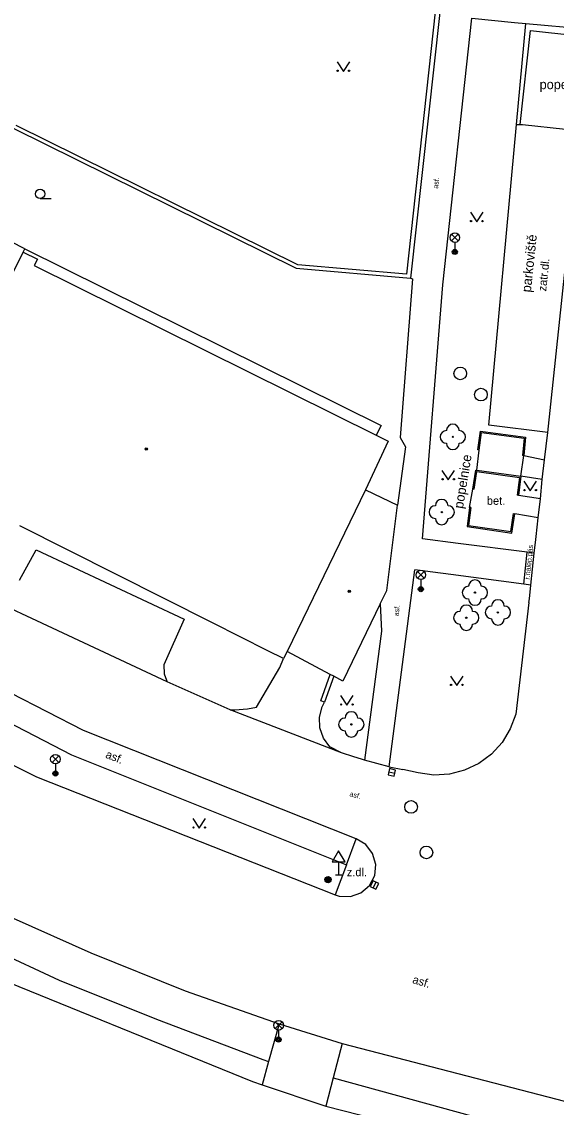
# Model space of a CAD drawing. Extents: x -595546 to -593986, y -1160845 to -1159202.
# Drawn here: x -594544.6 to -594502.4, y -1160443.6 to -1160358.1 of the extents above; entities that cross this region are included whole.
import ezdxf

# ---------------------------------------------------------------- set-up
doc = ezdxf.new("R2010")
doc.units = 0
for name, color, linetype in [('Level 22', 7, 'Continuous'), ('Level 25', 7, 'Continuous'), ('Level 27', 7, 'Continuous'), ('Level 33', 7, 'Continuous'), ('Level 34', 7, 'Continuous'), ('Level 36', 7, 'Continuous'), ('Level 39', 7, 'Continuous'), ('Specificka linie pasportu komunikaci', 7, 'Continuous'), ('TM - budovy zdene_ betonove - VP', 7, 'Continuous'), ('TM - chodniky - VP', 7, 'Continuous'), ('TM - komunikace - VP', 7, 'Continuous'), ('TM - plot drateny_ kovovy - VP', 7, 'Continuous'), ('TM - podezdivka plotu - VP', 7, 'Continuous'), ('TM - popis povrchu', 7, 'Continuous'), ('TM - poznamka', 7, 'Continuous'), ('TM - rozhrani mezi zpev. plochami mezi sebou - VP', 7, 'Continuous'), ('TM - rozhrani ploch obecne - VP', 7, 'Continuous')]:
    doc.layers.add(name, color=color, linetype=linetype)

msp = doc.modelspace()

# ---------------------------------------------------------------- linework, layer by layer
at = {"layer": 'Level 22'}
for centre in [(-594510.57, -1160390.78), (-594511.44, -1160396.7), (-594508.83, -1160403.04), (-594507.02, -1160404.6), (-594509.51, -1160405.02), (-594518.57, -1160413.42)]:
    msp.add_circle(centre, 0.05, dxfattribs=at)
for centre, start, end in [((-594511.07, -1160390.78), 90, 270), ((-594510.57, -1160390.28), 0, 180), ((-594510.07, -1160390.78), 270, 90), ((-594510.57, -1160391.28), 180, 0), ((-594511.94, -1160396.7), 90, 270), ((-594511.44, -1160396.2), 0, 180), ((-594510.94, -1160396.7), 270, 90), ((-594511.44, -1160397.2), 180, 0), ((-594508.83, -1160402.54), 0, 180), ((-594509.33, -1160403.04), 90, 270), ((-594508.33, -1160403.04), 270, 90), ((-594508.83, -1160403.54), 180, 0), ((-594507.02, -1160404.1), 0, 180), ((-594510.01, -1160405.02), 90, 270), ((-594509.51, -1160404.52), 0, 180), ((-594509.01, -1160405.02), 270, 90), ((-594507.52, -1160404.6), 90, 270), ((-594506.52, -1160404.6), 270, 90), ((-594509.51, -1160405.52), 180, 0), ((-594507.02, -1160405.1), 180, 0), ((-594518.57, -1160412.92), 0, 180), ((-594519.07, -1160413.42), 90, 270), ((-594518.07, -1160413.42), 270, 90), ((-594518.57, -1160413.92), 180, 0)]:
    msp.add_arc(centre, 0.5, start, end, dxfattribs=at)
at = {"layer": 'Level 25'}
for radius in [0.25, 0.2, 0.15, 0.1, 0.05]:
    msp.add_circle((-594520.41, -1160425.64), radius, dxfattribs=at)
at = {"layer": 'Level 27'}
for p, q in [((-594515.624, -1160417.144), (-594515.136, -1160417.256)), ((-594516.854, -1160426.283), (-594516.626, -1160425.837))]:
    msp.add_line(p, q, dxfattribs=at)
for points in [[(-594515.679, -1160417.388), (-594515.192, -1160417.499), (-594515.081, -1160417.012), (-594515.568, -1160416.901)], [(-594516.631, -1160426.396), (-594516.404, -1160425.951), (-594516.849, -1160425.724), (-594517.076, -1160426.169)]]:
    msp.add_lwpolyline(points, close=True, dxfattribs=at)
for centre in [(-594509.99, -1160385.79), (-594508.36, -1160387.45), (-594513.86, -1160419.91), (-594512.65, -1160423.5)]:
    msp.add_circle(centre, 0.5, dxfattribs=at)
at = {"layer": 'Level 33'}
for p, q in [((-594510.675, -1160375.36), (-594510.145, -1160374.83)), ((-594510.675, -1160374.83), (-594510.145, -1160375.36)), ((-594510.41, -1160375.47), (-594510.41, -1160376.22)), ((-594513.355, -1160401.91), (-594512.825, -1160401.38)), ((-594513.355, -1160401.38), (-594512.825, -1160401.91)), ((-594513.09, -1160402.02), (-594513.09, -1160402.77)), ((-594542.165, -1160416.42), (-594541.635, -1160415.89)), ((-594542.165, -1160415.89), (-594541.635, -1160416.42)), ((-594541.9, -1160416.53), (-594541.9, -1160417.28)), ((-594524.565, -1160437.37), (-594524.035, -1160436.84)), ((-594524.565, -1160436.84), (-594524.035, -1160437.37)), ((-594524.3, -1160437.48), (-594524.3, -1160438.23))]:
    msp.add_line(p, q, dxfattribs=at)
for centre, radius in [((-594510.41, -1160375.095), 0.375), ((-594510.41, -1160376.22), 0.2), ((-594510.41, -1160376.22), 0.145), ((-594510.41, -1160376.22), 0.0876), ((-594513.09, -1160401.645), 0.375), ((-594513.09, -1160402.77), 0.2), ((-594513.09, -1160402.77), 0.145), ((-594513.09, -1160402.77), 0.0876), ((-594541.9, -1160416.155), 0.375), ((-594541.9, -1160417.28), 0.2), ((-594541.9, -1160417.28), 0.145), ((-594541.9, -1160417.28), 0.0876), ((-594524.3, -1160437.105), 0.375), ((-594524.3, -1160438.23), 0.2), ((-594524.3, -1160438.23), 0.145), ((-594524.3, -1160438.23), 0.0876)]:
    msp.add_circle(centre, radius, dxfattribs=at)
at = {"layer": 'Level 34'}
for p, q in [((-594519.57, -1160424.242), (-594519.57, -1160425.26)), ((-594519.82, -1160425.26), (-594519.32, -1160425.26))]:
    msp.add_line(p, q, dxfattribs=at)
msp.add_lwpolyline([(-594520.07, -1160424.242), (-594519.07, -1160424.242), (-594519.57, -1160423.376)], close=True, dxfattribs=at)
at = {"layer": 'Level 36'}
msp.add_line((-594543.1, -1160372.025), (-594542.225, -1160372.025), dxfattribs=at)
for points in [[(-594519.7, -1160361.26), (-594519.2, -1160362.01), (-594518.7, -1160361.26)], [(-594509.18, -1160373.09), (-594508.68, -1160373.84), (-594508.18, -1160373.09)], [(-594511.43, -1160393.42), (-594510.93, -1160394.17), (-594510.43, -1160393.42)], [(-594504.97, -1160394.27), (-594504.47, -1160395.02), (-594503.97, -1160394.27)], [(-594510.76, -1160409.61), (-594510.26, -1160410.36), (-594509.76, -1160409.61)], [(-594519.42, -1160411.15), (-594518.92, -1160411.9), (-594518.42, -1160411.15)], [(-594531.06, -1160420.83), (-594530.56, -1160421.58), (-594530.06, -1160420.83)]]:
    msp.add_lwpolyline(points, dxfattribs=at)
for centre, radius in [((-594519.65, -1160361.96), 0.05), ((-594518.751, -1160361.96), 0.05), ((-594543.1, -1160371.65), 0.375), ((-594509.13, -1160373.79), 0.05), ((-594508.231, -1160373.79), 0.05), ((-594511.38, -1160394.12), 0.05), ((-594510.481, -1160394.12), 0.05), ((-594504.92, -1160394.97), 0.05), ((-594504.021, -1160394.97), 0.05), ((-594510.71, -1160410.31), 0.05), ((-594509.811, -1160410.31), 0.05), ((-594519.37, -1160411.85), 0.05), ((-594518.471, -1160411.85), 0.05), ((-594531.01, -1160421.53), 0.05), ((-594530.111, -1160421.53), 0.05)]:
    msp.add_circle(centre, radius, dxfattribs=at)
at = {"layer": 'Level 39'}
for centre, radius in [((-594534.74, -1160391.73), 0.09), ((-594534.74, -1160391.73), 0.0398), ((-594518.73, -1160402.94), 0.09), ((-594518.73, -1160402.94), 0.0398)]:
    msp.add_circle(centre, radius, dxfattribs=at)
at = {"layer": 'Specificka linie pasportu komunikaci'}
for points in [[(-594505.26, -1160366.19), (-594504.45, -1160358.78), (-594500.87, -1160359.17), (-594501.03, -1160360.67), (-594499.82, -1160360.81)], [(-594505.26, -1160366.19), (-594505.09, -1160366.19), (-594501.68, -1160366.57), (-594501.52, -1160365.03), (-594500.39, -1160365.16)], [(-594505.55, -1160366.2), (-594505.26, -1160366.19)], [(-594508.67, -1160393.41), (-594508.5, -1160391.83)], [(-594544.73, -1160402.05), (-594543.41, -1160399.68), (-594531.76, -1160405.14), (-594533.34, -1160408.72), (-594533.32, -1160409.43), (-594533.14, -1160409.93), (-594533.09, -1160410.06)], [(-594533.09, -1160410.06), (-594543.76, -1160405.07), (-594545.77, -1160404.13)], [(-594528.11, -1160412.26), (-594527.93, -1160412.27), (-594527.75, -1160412.27), (-594526.76, -1160412.18), (-594526.05, -1160412.05), (-594524.2, -1160408.93), (-594523.91, -1160408.24)], [(-594528.11, -1160412.26), (-594533.09, -1160410.06)], [(-594519.35, -1160415.65), (-594528.11, -1160412.26)], [(-594520.59, -1160443.46), (-594498.02, -1160449.23), (-594494.47, -1160449.9), (-594484.87, -1160451.71)]]:
    msp.add_lwpolyline(points, dxfattribs=at)
at = {"layer": 'TM - budovy zdene_ betonove - VP'}
for points in [[(-594544.31, -1160375.97), (-594546.55, -1160374.86)], [(-594550.56, -1160388.56), (-594544.44, -1160376.24)], [(-594544.44, -1160376.24), (-594544.31, -1160375.97)], [(-594544.44, -1160376.24), (-594543.32, -1160376.79)], [(-594543.32, -1160376.79), (-594543.57, -1160377.29)], [(-594543.57, -1160377.29), (-594516.61, -1160390.65)], [(-594515.66, -1160391.12), (-594517.46, -1160394.96)], [(-594516.61, -1160390.65), (-594515.66, -1160391.12)], [(-594517.46, -1160394.96), (-594523.64, -1160407.69)], [(-594517.46, -1160394.96), (-594514.92, -1160396.17)], [(-594515.78, -1160402.87), (-594514.92, -1160396.17)], [(-594529.52, -1160405.42), (-594544.69, -1160397.78)], [(-594516.29, -1160403.92), (-594515.78, -1160402.87)], [(-594516.29, -1160403.92), (-594519.24, -1160410.01)], [(-594525.15, -1160407.62), (-594529.52, -1160405.42)], [(-594523.91, -1160408.24), (-594525.15, -1160407.62)], [(-594523.64, -1160407.69), (-594523.91, -1160408.24)], [(-594520.23, -1160409.49), (-594523.64, -1160407.69)], [(-594519.96, -1160409.63), (-594520.23, -1160409.49)], [(-594519.24, -1160410.01), (-594519.96, -1160409.63)]]:
    msp.add_lwpolyline(points, dxfattribs=at)
at = {"layer": 'TM - chodniky - VP'}
for points in [[(-594512.95, -1160398.8), (-594511.35, -1160378.82), (-594509.07, -1160357.83), (-594505.71, -1160358.15)], [(-594505.71, -1160358.15), (-594504.81, -1160358.23), (-594500.11, -1160358.67), (-594499.57, -1160358.72)], [(-594513.9, -1160378.3), (-594513.76, -1160378.35), (-594514.71, -1160390.82)], [(-594514.71, -1160390.82), (-594514.3, -1160391.56), (-594514.92, -1160396.17)], [(-594505.2, -1160393.88), (-594504.97, -1160392.26)], [(-594504.97, -1160392.26), (-594503.35, -1160392.59)], [(-594503.54, -1160394.13), (-594505.2, -1160393.88)], [(-594503.67, -1160395.67), (-594505.39, -1160395.39)], [(-594503.85, -1160397.16), (-594505.69, -1160396.83)], [(-594504.16, -1160399.94), (-594504.71, -1160399.87), (-594510.15, -1160399.18), (-594512.95, -1160398.8)], [(-594515.58, -1160416.76), (-594513.57, -1160401.24)], [(-594504.42, -1160402.45), (-594504.97, -1160402.38), (-594510.73, -1160401.62), (-594513.57, -1160401.24)], [(-594516.29, -1160403.92), (-594516.19, -1160406.08), (-594517.52, -1160416.23)], [(-594558.16, -1160406.76), (-594540.64, -1160415.82)], [(-594540.64, -1160415.82), (-594518.95, -1160424.46)], [(-594518.95, -1160424.46), (-594519.85, -1160426.83)], [(-594556.32, -1160426.8), (-594552.56, -1160428.67), (-594551.82, -1160429.03), (-594546.71, -1160431.18), (-594541.59, -1160433.55), (-594533.94, -1160436.61), (-594525.54, -1160439.79), (-594525.09, -1160439.96)], [(-594548.74, -1160432.45), (-594526.35, -1160441.53)], [(-594524.25, -1160436.99), (-594525.09, -1160439.96)], [(-594519.3, -1160438.53), (-594520.01, -1160441.23)], [(-594526.35, -1160441.53), (-594525.61, -1160441.78)], [(-594520.01, -1160441.23), (-594502.98, -1160445.9)], [(-594525.61, -1160441.78), (-594520.59, -1160443.46)]]:
    msp.add_lwpolyline(points, dxfattribs=at)
at = {"layer": 'TM - komunikace - VP'}
for points in [[(-594503.08, -1160390.44), (-594500.39, -1160365.16)], [(-594503.35, -1160392.59), (-594503.08, -1160390.44)], [(-594503.54, -1160394.13), (-594503.35, -1160392.59)], [(-594503.67, -1160395.67), (-594503.54, -1160394.13)], [(-594503.85, -1160397.16), (-594503.67, -1160395.67)], [(-594504, -1160398.62), (-594503.85, -1160397.16)], [(-594504.54, -1160403.54), (-594504.42, -1160402.45), (-594504.16, -1160399.94), (-594504.04, -1160398.86), (-594504, -1160398.62)], [(-594504.58, -1160403.83), (-594505.61, -1160412.61), (-594506.04, -1160413.77), (-594506.69, -1160414.84)], [(-594504.58, -1160403.83), (-594504.54, -1160403.54)], [(-594539.68, -1160413.89), (-594556.88, -1160405.09)], [(-594560.1, -1160409.26), (-594543.38, -1160417.55)], [(-594520.27, -1160415.18), (-594520.77, -1160414.5), (-594521.05, -1160413.7), (-594521.08, -1160412.85), (-594520.87, -1160412.03), (-594520.69, -1160411.67)], [(-594518.18, -1160422.43), (-594539.68, -1160413.89)], [(-594506.69, -1160414.84), (-594507.52, -1160415.75), (-594508.52, -1160416.49), (-594509.64, -1160417.02), (-594510.84, -1160417.33), (-594512.08, -1160417.41), (-594513.31, -1160417.24), (-594514.51, -1160416.98)], [(-594519.35, -1160415.65), (-594520.27, -1160415.18)], [(-594515.58, -1160416.76), (-594517.52, -1160416.23), (-594517.78, -1160416.15), (-594518.37, -1160415.97), (-594519.35, -1160415.65)], [(-594515.58, -1160416.76), (-594514.51, -1160416.98)], [(-594543.38, -1160417.55), (-594519.85, -1160426.83)], [(-594519.52, -1160426.94), (-594518.64, -1160426.97), (-594517.81, -1160426.68), (-594517.14, -1160426.1), (-594516.73, -1160425.31), (-594516.65, -1160424.44), (-594516.89, -1160423.59), (-594517.42, -1160422.88), (-594518.18, -1160422.43)], [(-594551.37, -1160425.72), (-594545.22, -1160428.67), (-594539.11, -1160431.4), (-594531.67, -1160434.39), (-594524.25, -1160436.99)], [(-594519.85, -1160426.83), (-594519.52, -1160426.94)], [(-594524.25, -1160436.99), (-594519.3, -1160438.53)], [(-594519.3, -1160438.53), (-594496.8, -1160444.37), (-594468.94, -1160449.16), (-594462.82, -1160450.11)]]:
    msp.add_lwpolyline(points, dxfattribs=at)
at = {"layer": 'TM - plot drateny_ kovovy - VP'}
for points in [[(-594508.64, -1160327.03), (-594514.22, -1160377.96)], [(-594514.22, -1160377.96), (-594522.8, -1160377.24), (-594545, -1160366.27)]]:
    msp.add_lwpolyline(points, dxfattribs=at)
at = {"layer": 'TM - podezdivka plotu - VP'}
for points in [[(-594509.22, -1160335.26), (-594511.6, -1160357.37), (-594513.9, -1160378.3)], [(-594545.18, -1160366.51), (-594522.93, -1160377.51)], [(-594522.93, -1160377.51), (-594513.9, -1160378.3)], [(-594509.26, -1160396.34), (-594509.45, -1160397.83), (-594505.92, -1160398.35), (-594505.69, -1160396.83)], [(-594509.16, -1160396.35), (-594509.34, -1160397.75), (-594506, -1160398.24), (-594505.79, -1160396.82), (-594505.69, -1160396.83)], [(-594509.16, -1160396.35), (-594509.26, -1160396.34)], [(-594520.69, -1160411.67), (-594520.97, -1160411.57), (-594520.23, -1160409.49)], [(-594519.96, -1160409.63), (-594520.69, -1160411.67)]]:
    msp.add_lwpolyline(points, dxfattribs=at)
at = {"layer": 'TM - rozhrani mezi zpev. plochami mezi sebou - VP'}
msp.add_lwpolyline([(-594504.97, -1160402.38), (-594504.71, -1160399.87)], dxfattribs=at)
at = {"layer": 'TM - rozhrani ploch obecne - VP'}
for points in [[(-594505.55, -1160366.2), (-594504.81, -1160358.23)], [(-594503.08, -1160390.44), (-594507.74, -1160389.86), (-594505.55, -1160366.2)], [(-594544.31, -1160375.97), (-594516.23, -1160389.89), (-594516.61, -1160390.65)], [(-594508.5, -1160391.83), (-594508.6, -1160391.81), (-594508.38, -1160390.32), (-594504.84, -1160390.8), (-594504.97, -1160392.26)], [(-594508.5, -1160391.83), (-594508.3, -1160390.43), (-594504.95, -1160390.89), (-594505.07, -1160392.25)], [(-594504.97, -1160392.26), (-594505.07, -1160392.25)], [(-594508.99, -1160394.89), (-594508.77, -1160393.4), (-594508.67, -1160393.41)], [(-594508.89, -1160394.91), (-594508.69, -1160393.51), (-594505.31, -1160393.97), (-594505.49, -1160395.38)], [(-594508.67, -1160393.41), (-594505.2, -1160393.88)], [(-594505.2, -1160393.88), (-594505.39, -1160395.39)], [(-594509.26, -1160396.34), (-594508.99, -1160394.89)], [(-594508.89, -1160394.91), (-594508.99, -1160394.89)], [(-594505.39, -1160395.39), (-594505.49, -1160395.38)], [(-594518.95, -1160424.46), (-594518.18, -1160422.43)], [(-594525.09, -1160439.96), (-594525.61, -1160441.78)], [(-594520.01, -1160441.23), (-594520.59, -1160443.46)]]:
    msp.add_lwpolyline(points, dxfattribs=at)

# ---------------------------------------------------------------- texts
at = {"layer": 'TM - popis povrchu'}
for s, height, rotation, p in [('asf.', 0.4, 83.62586, (-594511.74, -1160371.26)), ('zatr.dl.', 0.65, 83.89, (-594503.22, -1160379.35)), ('r.nalep.pás', 0.4, 84, (-594504.52, -1160402.03)), ('asf.', 0.4, 82.89384, (-594514.85, -1160404.92)), ('asf.', 0.65, 338.04, (-594538, -1160416.02)), ('asf.', 0.4, 345.39968, (-594518.74, -1160419.06)), ('asf.', 0.65, 343.13, (-594513.8, -1160433.77))]:
    msp.add_text(s, height=height, rotation=rotation, dxfattribs=at).set_placement(p)
for s, p in [('bet.', (-594507.89, -1160396.13)), ('z.dl.', (-594518.93, -1160425.37))]:
    msp.add_text(s, height=0.65, dxfattribs=at).set_placement(p)
at = {"layer": 'TM - poznamka'}
msp.add_text('popel.', height=0.75, dxfattribs=at).set_placement((-594503.73, -1160363.41))
for s, rotation, p in [('parkoviště', 84, (-594504.42, -1160379.43)), ('popelnice', 80.8, (-594509.77, -1160396.47))]:
    msp.add_text(s, height=0.75, rotation=rotation, dxfattribs=at).set_placement(p)

doc.saveas('drawing.dxf')
